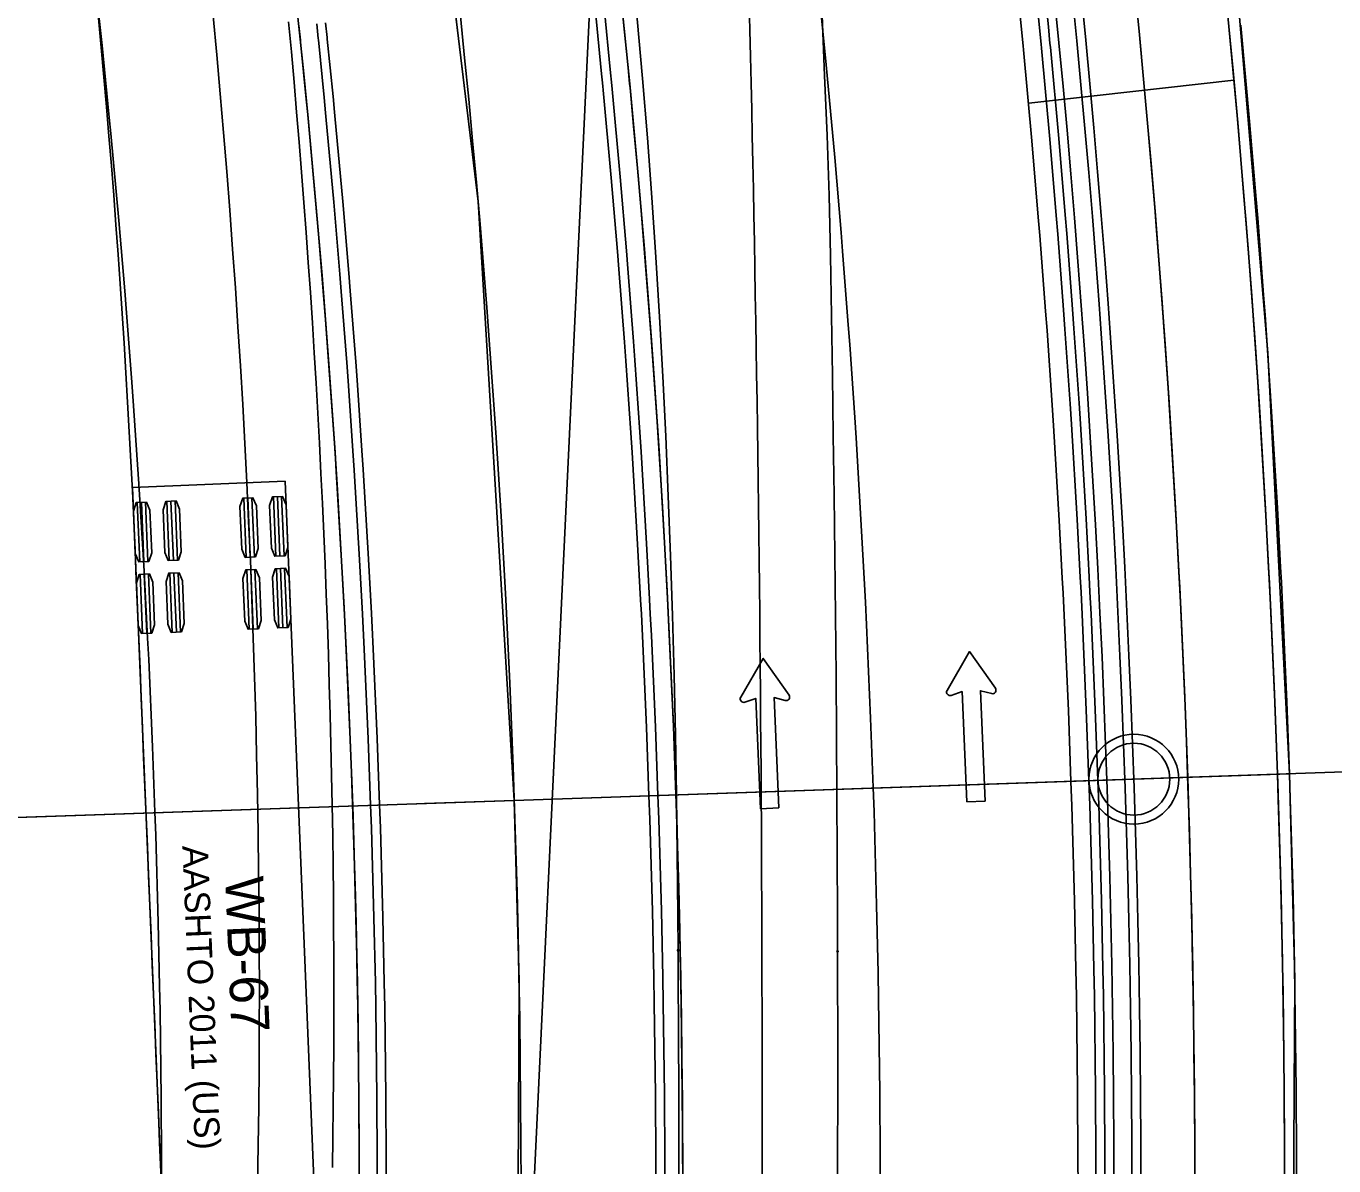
# Model space of a CAD drawing. Extents: x -70 to 701944, y -4 to 666871.
# Drawn here: x 668300.8 to 668373.6, y 655823 to 655886.5 of the extents above; entities that cross this region are included whole.
import ezdxf

# ---------------------------------------------------------------- set-up
doc = ezdxf.new("R2010")
doc.units = 0
for name, color, linetype in [('R_Detour', 7, 'Continuous'), ('R_Drive', 7, 'Continuous'), ('R_Horz Alg', 7, 'Continuous'), ('R_No Plot', 7, 'Continuous'), ('R_Proposed Road', 7, 'Continuous'), ('R_Striping', 7, 'Continuous'), ('R_Water', 7, 'Continuous'), ('T_Indications', 7, 'Continuous'), ('T_Vehicle Path Lt Major', 7, 'Continuous'), ('T_Vehicle Path Lt Minor', 7, 'Continuous')]:
    doc.layers.add(name, color=color, linetype=linetype)

msp = doc.modelspace()

# ---------------------------------------------------------------- linework, layer by layer
at = {"layer": 'R_Detour'}
for p in [(668466.536, 655848.102), (668193.601, 655838.756)]:
    msp.add_line(p, (668327.944, 655843.356), dxfattribs=at)
at = {"layer": 'R_Drive'}
msp.add_line((668356.572, 655882.166), (668367.987, 655883.448), dxfattribs=at)
at = {"layer": 'R_Horz Alg'}
msp.add_line((668327.609, 655791.558), (668334.766, 655943.203), dxfattribs=at)
msp.add_lwpolyline([(668322.947, 655843.185), (668327.944, 655843.356)], dxfattribs=at)
msp.add_arc((667691.697, 655821.57), 636.62, 357.297916, 24.123313, dxfattribs=at)
at = {"layer": 'R_No Plot'}
for points in [[(668316.703, 655942.619), (668359.106, 655950.84), (668359.135, 655950.557), (668362.287, 655933.013), (668365.266, 655913.302), (668368.112, 655889.173), (668369.874, 655868.274), (668371.086, 655844.833), (668327.944, 655843.356), (668325.926, 655876.694), (668323.406, 655897.627), (668320.885, 655918.56)], [(668257.476, 655931.148), (668259.11, 655893.026), (668257.368, 655850.43), (668245.496, 655840.533), (668327.944, 655843.356), (668325.926, 655876.694), (668320.885, 655918.56), (668316.703, 655942.619)], [(668328.057, 655803.363), (668322.984, 655693.481), (668366.102, 655691.446), (668371.206, 655802.128), (668371.38, 655833.413), (668371.086, 655844.833), (668327.944, 655843.356), (668328.209, 655833.296)], [(668327.944, 655843.356), (668245.496, 655840.533), (668247.487, 655829.718), (668249.468, 655815.87), (668249.926, 655808.128), (668250.011, 655805.596), (668328.057, 655803.363), (668328.209, 655833.296)]]:
    msp.add_lwpolyline(points, close=True, dxfattribs=at)
msp.add_circle((668362.424, 655844.537), 2.5, dxfattribs=at)
at = {"layer": 'R_Proposed Road'}
for points in [[(668359.317, 655821.872), (668359.314, 655823.448), (668359.294, 655827.17), (668359.228, 655832.467), (668359.203, 655833.934), (668359.121, 655837.764), (668358.971, 655843.06), (668358.926, 655844.417), (668358.78, 655848.354), (668358.546, 655853.647), (668358.485, 655854.895), (668358.443, 655855.722), (668358.443, 655855.724), (668358.271, 655858.938), (668357.953, 655864.226), (668357.879, 655865.364), (668357.594, 655869.512), (668357.515, 655870.595), (668357.192, 655874.794), (668357.109, 655875.822), (668356.749, 655880.074), (668356.284, 655885.133), (668356.264, 655885.349), (668356.175, 655886.268), (668355.836, 655889.659)], [(668360.317, 655821.873), (668360.314, 655823.45), (668360.294, 655827.178), (668360.228, 655832.484), (668360.202, 655833.952), (668360.12, 655837.789), (668359.971, 655843.092), (668359.925, 655844.451), (668359.779, 655848.394), (668359.545, 655853.695), (668359.484, 655854.944), (668359.442, 655855.773), (668359.442, 655855.776), (668359.269, 655858.994), (668358.951, 655864.29), (668358.877, 655865.429), (668358.591, 655869.584), (668358.512, 655870.668), (668358.189, 655874.874), (668358.106, 655875.904), (668357.745, 655880.161), (668357.28, 655885.228), (668357.259, 655885.445), (668357.17, 655886.364), (668356.831, 655889.761)], [(668360.817, 655821.873), (668360.814, 655823.452), (668360.794, 655827.183), (668360.728, 655832.492), (668360.702, 655833.962), (668360.62, 655837.801), (668360.47, 655843.108), (668360.425, 655844.468), (668360.278, 655848.415), (668360.044, 655853.719), (668359.983, 655854.969), (668359.941, 655855.799), (668359.941, 655855.801), (668359.768, 655859.022), (668359.45, 655864.322), (668359.376, 655865.462), (668359.09, 655869.619), (668359.011, 655870.705), (668358.687, 655874.914), (668358.604, 655875.944), (668358.243, 655880.205), (668357.778, 655885.275), (668357.757, 655885.492), (668357.668, 655886.413), (668357.328, 655889.812)], [(668335.817, 655821.862), (668335.814, 655823.382), (668335.794, 655826.973), (668335.731, 655832.084), (668335.707, 655833.499), (668335.628, 655837.194), (668335.483, 655842.304), (668335.44, 655843.613), (668335.299, 655847.412), (668335.073, 655852.518), (668335.014, 655853.722), (668334.974, 655854.52), (668334.974, 655854.522), (668334.807, 655857.622), (668334.501, 655862.725), (668334.43, 655863.822), (668334.154, 655867.824), (668334.078, 655868.869), (668333.767, 655872.921), (668333.687, 655873.913), (668333.339, 655878.014), (668332.891, 655882.895), (668332.871, 655883.104), (668332.786, 655883.99), (668332.459, 655887.263)], [(668336.317, 655821.862), (668336.314, 655823.383), (668336.294, 655826.977), (668336.231, 655832.092), (668336.207, 655833.508), (668336.127, 655837.206), (668335.983, 655842.32), (668335.94, 655843.63), (668335.798, 655847.432), (668335.573, 655852.542), (668335.514, 655853.747), (668335.473, 655854.545), (668335.473, 655854.548), (668335.307, 655857.65), (668335, 655862.757), (668334.929, 655863.855), (668334.653, 655867.86), (668334.577, 655868.906), (668334.265, 655872.961), (668334.185, 655873.953), (668333.837, 655878.058), (668333.389, 655882.943), (668333.369, 655883.152), (668333.283, 655884.039), (668332.956, 655887.314)], [(668337.317, 655821.862), (668337.314, 655823.386), (668337.294, 655826.986), (668337.231, 655832.108), (668337.206, 655833.526), (668337.127, 655837.231), (668336.983, 655842.352), (668336.939, 655843.664), (668336.797, 655847.472), (668336.571, 655852.59), (668336.512, 655853.796), (668336.472, 655854.597), (668336.472, 655854.599), (668336.305, 655857.706), (668335.998, 655862.821), (668335.927, 655863.921), (668335.65, 655867.932), (668335.574, 655868.979), (668335.262, 655873.041), (668335.182, 655874.035), (668334.834, 655878.146), (668334.384, 655883.038), (668334.364, 655883.248), (668334.279, 655884.136), (668333.951, 655887.416)], [(668370.817, 655821.877), (668370.814, 655823.48), (668370.793, 655827.266), (668370.727, 655832.655), (668370.701, 655834.147), (668370.617, 655838.043), (668370.465, 655843.43), (668370.419, 655844.811), (668370.27, 655848.816), (668370.033, 655854.2), (668369.971, 655855.469), (668369.928, 655856.31), (668369.928, 655856.313), (668369.753, 655859.581), (668369.43, 655864.961), (668369.354, 655866.118), (668369.064, 655870.338), (668368.984, 655871.439), (668368.656, 655875.711), (668368.571, 655876.757), (668368.205, 655881.081), (668367.732, 655886.228), (668367.711, 655886.448), (668367.621, 655887.382)], [(668319.317, 655821.854), (668319.315, 655823.335), (668319.295, 655826.835), (668319.233, 655831.815), (668319.209, 655833.193), (668319.132, 655836.794), (668318.992, 655841.773), (668318.949, 655843.048), (668318.812, 655846.75), (668318.592, 655851.725), (668318.535, 655852.898), (668318.495, 655853.676), (668318.495, 655853.678), (668318.333, 655856.699), (668318.035, 655861.67), (668317.965, 655862.74), (668317.697, 655866.639), (668317.623, 655867.657), (668317.32, 655871.606), (668317.241, 655872.572), (668316.903, 655876.569), (668316.466, 655881.324), (668316.447, 655881.528), (668316.363, 655882.391), (668316.045, 655885.58), (668316.036, 655885.664), (668315.951, 655886.484)], [(668320.317, 655821.855), (668320.315, 655823.338), (668320.295, 655826.843), (668320.233, 655831.831), (668320.209, 655833.212), (668320.132, 655836.818), (668319.991, 655841.805), (668319.949, 655843.082), (668319.811, 655846.79), (668319.591, 655851.773), (668319.534, 655852.948), (668319.494, 655853.727), (668319.494, 655853.729), (668319.332, 655856.755), (668319.033, 655861.734), (668318.963, 655862.806), (668318.694, 655866.711), (668318.62, 655867.731), (668318.316, 655871.685), (668318.238, 655872.653), (668317.899, 655876.656), (668317.462, 655881.42), (668317.442, 655881.624), (668317.359, 655882.488), (668317.039, 655885.682), (668317.031, 655885.766), (668316.946, 655886.587)], [(668320.817, 655821.855), (668320.815, 655823.339), (668320.795, 655826.847), (668320.733, 655831.839), (668320.709, 655833.221), (668320.632, 655836.83), (668320.491, 655841.821), (668320.449, 655843.1), (668320.311, 655846.81), (668320.091, 655851.797), (668320.033, 655852.973), (668319.993, 655853.753), (668319.993, 655853.755), (668319.831, 655856.783), (668319.532, 655861.766), (668319.462, 655862.838), (668319.193, 655866.747), (668319.119, 655867.768), (668318.815, 655871.725), (668318.737, 655872.694), (668318.397, 655876.7), (668317.959, 655881.467), (668317.94, 655881.671), (668317.856, 655882.537), (668317.537, 655885.733), (668317.528, 655885.817), (668317.443, 655886.639)], [(668365.817, 655821.875), (668365.814, 655823.466), (668365.793, 655827.225), (668365.727, 655832.574), (668365.701, 655834.054), (668365.619, 655837.922), (668365.468, 655843.269), (668365.422, 655844.639), (668365.274, 655848.615), (668365.039, 655853.959), (668364.977, 655855.219), (668364.935, 655856.054), (668364.934, 655856.057), (668364.76, 655859.302), (668364.44, 655864.641), (668364.365, 655865.79), (668364.077, 655869.978), (668363.997, 655871.072), (668363.672, 655875.313), (668363.588, 655876.351), (668363.224, 655880.643), (668362.755, 655885.752), (668362.734, 655885.97), (668362.644, 655886.897)], [(668371.484, 655821.878), (668371.481, 655823.482), (668371.46, 655827.272), (668371.393, 655832.666), (668371.367, 655834.159), (668371.284, 655838.059), (668371.132, 655843.452), (668371.086, 655844.833), (668370.936, 655848.842), (668370.699, 655854.232), (668370.636, 655855.502), (668370.594, 655856.344), (668370.594, 655856.347), (668370.418, 655859.619), (668370.095, 655865.003), (668370.02, 655866.162), (668369.729, 655870.385), (668369.649, 655871.488), (668369.32, 655875.764), (668369.236, 655876.811), (668368.869, 655881.14), (668368.396, 655886.291), (668368.375, 655886.511)]]:
    msp.add_lwpolyline(points, dxfattribs=at)
for radius in [645.62, 627.62]:
    msp.add_arc((667691.697, 655821.57), radius, 357.297916, 24.123313, dxfattribs=at)
at = {"layer": 'R_Striping'}
for p, q in [((668341.638, 655842.892), (668342.662, 655842.934)), ((668353.122, 655843.274), (668354.145, 655843.316))]:
    msp.add_line(p, q, dxfattribs=at)
for points in [[(668308.306, 655821.857), (668308.304, 655823.336), (668308.285, 655826.772), (668308.225, 655831.642), (668308.2, 655833.022), (668308.125, 655836.556), (668307.987, 655841.425), (668307.945, 655842.705), (668307.81, 655846.337), (668307.595, 655851.203), (668307.537, 655852.383), (668307.339, 655856.111), (668307.047, 655860.973), (668306.977, 655862.053), (668306.715, 655865.859), (668306.64, 655866.885), (668306.345, 655870.738), (668306.266, 655871.714), (668305.934, 655875.631), (668305.488, 655880.481), (668305.403, 655881.361), (668304.999, 655885.371), (668304.476, 655890.214)], [(668348.304, 655821.876), (668348.301, 655823.449), (668348.281, 655827.108), (668348.217, 655832.296), (668348.191, 655833.764), (668348.111, 655837.527), (668347.964, 655842.713), (668347.919, 655844.075), (668347.775, 655847.942), (668347.546, 655853.126), (668347.485, 655854.381), (668347.274, 655858.351), (668346.963, 655863.53), (668346.889, 655864.678), (668346.609, 655868.733), (668346.53, 655869.823), (668346.215, 655873.928), (668346.131, 655874.965), (668345.777, 655879.137), (668345.302, 655884.303), (668345.212, 655885.238), (668344.782, 655889.509)], [(668354.717, 655849.594), (668353.284, 655851.641), (668352.027, 655849.481)], [(668343.233, 655849.212), (668341.801, 655851.259), (668340.544, 655849.099)], [(668352.257, 655849.204), (668352.865, 655849.416), (668353.122, 655843.274)], [(668354.145, 655843.316), (668353.888, 655849.459), (668354.512, 655849.298)], [(668340.773, 655848.822), (668341.381, 655849.034), (668341.638, 655842.892)], [(668342.662, 655842.934), (668342.405, 655849.077), (668343.028, 655848.916)]]:
    msp.add_lwpolyline(points, dxfattribs=at)
for centre, start, end in [((668343.076, 655849.102), 255.45604, 34.99131), ((668352.193, 655849.385), 149.8032, 289.33847), ((668354.56, 655849.484), 255.45604, 34.99131), ((668340.71, 655849.003), 149.8032, 289.33847)]:
    msp.add_arc(centre, 0.192, start, end, dxfattribs=at)
at = {"layer": 'R_Water'}
msp.add_circle((668362.424, 655844.537), 2, dxfattribs=at)
at = {"layer": 'T_Indications'}
for radius in [679.12, 674.12, 669.62, 670.62, 671.12]:
    msp.add_arc((667691.697, 655821.57), radius, 357.297916, 24.123313, dxfattribs=at)
at = {"layer": 'T_Vehicle Path Lt Major'}
for p, q in [((668315.185, 655861.127), (668306.693, 655860.775)), ((668317.379, 655808.172), (668315.185, 655861.127)), ((668306.693, 655860.775), (668308.887, 655807.82)), ((668313.022, 655856.884), (668312.885, 655860.181)), ((668313.251, 655856.893), (668313.114, 655860.19)), ((668313.48, 655856.903), (668313.343, 655860.2)), ((668314.67, 655856.952), (668314.534, 655860.249)), ((668314.899, 655856.961), (668314.763, 655860.259)), ((668315.128, 655856.971), (668314.992, 655860.268)), ((668307.093, 655856.638), (668306.957, 655859.935)), ((668307.322, 655856.648), (668307.186, 655859.945)), ((668307.551, 655856.657), (668307.415, 655859.954)), ((668308.742, 655856.706), (668308.605, 655860.003)), ((668308.971, 655856.716), (668308.834, 655860.013)), ((668309.2, 655856.725), (668309.063, 655860.022)), ((668307.259, 655852.641), (668307.122, 655855.939)), ((668307.488, 655852.651), (668307.351, 655855.948)), ((668307.717, 655852.66), (668307.58, 655855.958)), ((668308.908, 655852.71), (668308.771, 655856.007)), ((668309.136, 655852.719), (668309, 655856.016)), ((668309.365, 655852.729), (668309.229, 655856.026)), ((668313.187, 655852.887), (668313.051, 655856.184)), ((668313.416, 655852.897), (668313.28, 655856.194)), ((668313.645, 655852.906), (668313.509, 655856.203)), ((668314.836, 655852.955), (668314.699, 655856.253)), ((668315.065, 655852.965), (668314.928, 655856.262)), ((668315.294, 655852.974), (668315.157, 655856.272))]:
    msp.add_line(p, q, dxfattribs=at)
for points in [[(668304.796, 655886.899), (668304.949, 655885.256), (668305.098, 655883.614), (668305.242, 655881.97), (668305.382, 655880.327), (668305.517, 655878.682), (668305.647, 655877.038), (668305.772, 655875.393), (668305.892, 655873.748), (668306.008, 655872.102), (668306.119, 655870.457), (668306.226, 655868.81), (668306.327, 655867.164), (668306.424, 655865.517), (668306.516, 655863.87), (668306.603, 655862.223), (668306.686, 655860.576), (668306.764, 655858.928), (668306.837, 655857.28), (668306.906, 655855.632), (668306.974, 655853.984), (668307.042, 655852.336), (668307.111, 655850.688), (668307.179, 655849.039), (668307.247, 655847.391), (668307.315, 655845.743), (668307.384, 655844.095), (668307.452, 655842.447), (668307.52, 655840.799), (668307.589, 655839.151), (668307.657, 655837.503), (668307.725, 655835.855), (668307.793, 655834.207), (668307.862, 655832.559), (668307.93, 655830.91), (668307.998, 655829.262), (668308.067, 655827.614), (668308.135, 655825.966), (668308.203, 655824.318), (668308.271, 655822.67)], [(668315.382, 655886.69), (668315.536, 655885.017), (668315.685, 655883.343), (668315.829, 655881.67), (668315.969, 655879.995), (668316.103, 655878.321), (668316.233, 655876.646), (668316.358, 655874.971), (668316.478, 655873.295), (668316.593, 655871.619), (668316.703, 655869.943), (668316.809, 655868.266), (668316.91, 655866.589), (668317.005, 655864.912), (668317.096, 655863.234), (668317.182, 655861.557), (668317.263, 655859.879), (668317.34, 655858.2), (668317.411, 655856.522), (668317.478, 655854.843), (668317.539, 655853.164), (668317.596, 655851.485), (668317.648, 655849.806), (668317.696, 655848.127), (668317.738, 655846.448), (668317.775, 655844.768), (668317.808, 655843.088), (668317.835, 655841.409), (668317.858, 655839.729), (668317.876, 655838.049), (668317.889, 655836.369), (668317.897, 655834.689), (668317.901, 655833.009), (668317.899, 655831.329), (668317.893, 655829.649), (668317.882, 655827.969), (668317.866, 655826.289), (668317.845, 655824.61), (668317.819, 655822.93)]]:
    msp.add_lwpolyline(points, dxfattribs=at)
for points in [[(668313.536, 655856.905), (668312.965, 655856.881), (668312.774, 655857.336), (668312.675, 655859.71), (668312.828, 655860.178), (668313.4, 655860.202), (668313.591, 655859.748), (668313.689, 655857.374)], [(668315.185, 655856.973), (668314.613, 655856.95), (668314.422, 655857.404), (668314.324, 655859.778), (668314.477, 655860.247), (668315.048, 655860.27), (668315.24, 655859.816), (668315.338, 655857.442)], [(668307.608, 655856.659), (668307.037, 655856.636), (668306.845, 655857.09), (668306.747, 655859.464), (668306.9, 655859.933), (668307.471, 655859.957), (668307.663, 655859.502), (668307.761, 655857.128)], [(668309.257, 655856.728), (668308.685, 655856.704), (668308.494, 655857.158), (668308.395, 655859.532), (668308.549, 655860.001), (668309.12, 655860.025), (668309.311, 655859.57), (668309.41, 655857.196)], [(668307.774, 655852.663), (668307.202, 655852.639), (668307.011, 655853.094), (668306.912, 655855.468), (668307.066, 655855.936), (668307.637, 655855.96), (668307.828, 655855.505), (668307.927, 655853.132)], [(668309.422, 655852.731), (668308.851, 655852.707), (668308.659, 655853.162), (668308.561, 655855.536), (668308.714, 655856.005), (668309.286, 655856.028), (668309.477, 655855.574), (668309.575, 655853.2)], [(668313.702, 655852.908), (668313.13, 655852.885), (668312.939, 655853.339), (668312.841, 655855.713), (668312.994, 655856.182), (668313.565, 655856.206), (668313.757, 655855.751), (668313.855, 655853.377)], [(668315.35, 655852.977), (668314.779, 655852.953), (668314.588, 655853.407), (668314.489, 655855.781), (668314.642, 655856.25), (668315.214, 655856.274), (668315.405, 655855.819), (668315.504, 655853.445)]]:
    msp.add_lwpolyline(points, close=True, dxfattribs=at)
msp.add_arc((667737.889, 655832.691), 575.865, 355.898933, 23.546662, dxfattribs=at)
at = {"layer": 'T_Vehicle Path Lt Minor'}
for points in [[(668337.062, 655835.009), (668337.047, 655837.006), (668337.012, 655840.334), (668336.966, 655843.662), (668336.907, 655846.99), (668336.834, 655850.317), (668336.745, 655853.644), (668336.639, 655856.971), (668336.516, 655860.297), (668336.374, 655863.622), (668336.212, 655866.946), (668336.03, 655870.269), (668335.827, 655873.591), (668335.601, 655876.912), (668335.353, 655880.23), (668335.082, 655883.545), (668334.786, 655886.857), (668334.467, 655890.165), (668334.123, 655893.47), (668333.755, 655896.752), (668333.524, 655898.714)], [(668345.936, 655834.95), (668345.93, 655836.954), (668345.917, 655840.293), (668345.899, 655843.633), (668345.877, 655846.973), (668345.851, 655850.312), (668345.819, 655853.652), (668345.784, 655856.991), (668345.744, 655860.331), (668345.699, 655863.671), (668345.65, 655867.01), (668345.597, 655870.349), (668345.539, 655873.689), (668345.463, 655877.028), (668345.355, 655880.367), (668345.214, 655883.706), (668345.075, 655887.044), (668344.995, 655890.382), (668344.91, 655893.721), (668344.68, 655897.082), (668344.493, 655899.104)], [(668336.866, 655783.311), (668336.905, 655786.727), (668336.941, 655790.144), (668336.973, 655793.56), (668337.002, 655796.976), (668337.028, 655800.393), (668337.028, 655800.393), (668337.049, 655803.721), (668337.067, 655807.05), (668337.081, 655810.378), (668337.091, 655813.707), (668337.098, 655817.036), (668337.102, 655820.364), (668337.101, 655823.692), (668337.096, 655827.021), (668337.087, 655830.349), (668337.071, 655833.678), (668337.062, 655835.009)], [(668345.519, 655783.136), (668345.581, 655786.552), (668345.638, 655789.968), (668345.69, 655793.385), (668345.736, 655796.801), (668345.778, 655800.218), (668345.778, 655800.218), (668345.815, 655803.557), (668345.847, 655806.897), (668345.874, 655810.236), (668345.897, 655813.576), (668345.915, 655816.915), (668345.929, 655820.255), (668345.938, 655823.595), (668345.943, 655826.934), (668345.943, 655830.274), (668345.939, 655833.614), (668345.936, 655834.95)]]:
    msp.add_lwpolyline(points, dxfattribs=at)
for centre in [(668337.062, 655835.009), (668337.062, 655835.009), (668345.936, 655834.95), (668345.936, 655834.95)]:
    msp.add_circle(centre, 0.0417, dxfattribs=at)
msp.add_arc((665821.48, 655827.841), 2520.255, 359.282977, 1.428156, dxfattribs=at)

# ---------------------------------------------------------------- texts
at = {"layer": 'T_Vehicle Path Lt Major'}
for s, height, p in [('AASHTO 2011 (US)', 1.41667, (668309.469, 655840.823)), ('WB-67', 2.125, (668311.845, 655839.088))]:
    msp.add_text(s, height=height, rotation=272.37254, dxfattribs=at).set_placement(p)

doc.saveas('drawing.dxf')
